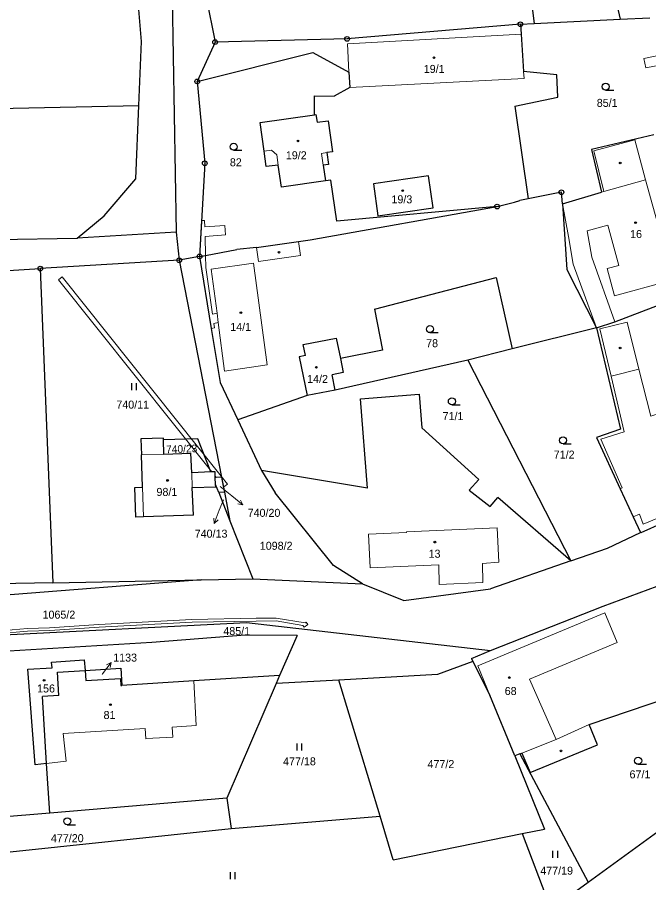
# Model space of a CAD drawing. Extents: x -618848 to -615803, y -1044450 to -1042254.
# Drawn here: x -617220.1 to -617086, y -1043145.8 to -1042962.2 of the extents above; entities that cross this region are included whole.
import ezdxf
from ezdxf.enums import TextEntityAlignment as Align

# ---------------------------------------------------------------- set-up
doc = ezdxf.new("R2010")
doc.units = 0
doc.header["$LTSCALE"] = 0.68
for name, color, linetype, lineweight in [('1', 7, 'Continuous', 25), ('13', 7, 'Continuous', 13), ('3', 7, 'Continuous', 25), ('4', 7, 'Continuous', 13), ('5', 7, 'Continuous', 25), ('7', 7, 'Continuous', 13), ('8', 7, 'Continuous', 25)]:
    doc.layers.add(name, color=color, linetype=linetype, lineweight=lineweight)
doc.layers.add('2', color=7, linetype='Continuous')

msp = doc.modelspace()

# ---------------------------------------------------------------- linework, layer by layer
at = {"layer": '1'}
for p, q in [((-617193.71, -1042967.27), (-617197.3, -1042927.05)), ((-617100.05, -1042927.36), (-617092.07, -1042962.57)), ((-617184.01, -1042938.26), (-617178.1, -1042967.42)), ((-617112.21, -1042948.74), (-617110.36, -1042963.49)), ((-617187.31, -1042952.61), (-617186.39, -1043007.73)), ((-617110.36, -1042963.49), (-617092.07, -1042962.57)), ((-617092.07, -1042962.57), (-617085.77, -1042962.25)), ((-617113.27, -1042963.63), (-617150.06, -1042966.74)), ((-617113.27, -1042963.63), (-617110.36, -1042963.49)), ((-617113.27, -1042963.63), (-617113.12, -1042965.75)), ((-617150.06, -1042966.74), (-617178.1, -1042967.42)), ((-617113.12, -1042965.75), (-617112.59, -1042973.67)), ((-617194.3, -1042980.89), (-617193.71, -1042967.27)), ((-617178.1, -1042967.42), (-617181.92, -1042975.77)), ((-617181.92, -1042975.77), (-617157.33, -1042969.6)), ((-617157.33, -1042969.6), (-617149.67, -1042973.83)), ((-617149.67, -1042973.83), (-617149.49, -1042977.08)), ((-617105.49, -1042974.33), (-617112.59, -1042973.67)), ((-617181.92, -1042975.77), (-617180.3, -1042993.13)), ((-617105.31, -1042979.08), (-617105.49, -1042974.33)), ((-617149.49, -1042977.08), (-617152.82, -1042978.88)), ((-617157.03, -1042982.83), (-617157, -1042978.84)), ((-617157, -1042978.84), (-617152.82, -1042978.88)), ((-617114.47, -1042980.98), (-617105.31, -1042979.08)), ((-617297.31, -1042982.96), (-617194.3, -1042980.89)), ((-617194.97, -1042996.47), (-617194.3, -1042980.89)), ((-617114.47, -1042980.98), (-617111.58, -1043000.68)), ((-617168.57, -1042984.48), (-617157.03, -1042982.83)), ((-617157.03, -1042982.83), (-617156.72, -1042982.79)), ((-617156.72, -1042982.79), (-617156.46, -1042984.4)), ((-617167.71, -1042990.57), (-617168.57, -1042984.48)), ((-617156.46, -1042984.4), (-617154.12, -1042984.1)), ((-617154.12, -1042984.1), (-617153.15, -1042990.7)), ((-617084.93, -1042987.12), (-617098.16, -1042990.2)), ((-617167.25, -1042993.84), (-617167.71, -1042990.57)), ((-617153.15, -1042990.7), (-617154.35, -1042990.88)), ((-617098.16, -1042990.2), (-617096.05, -1042999.28)), ((-617154.35, -1042990.88), (-617154.01, -1042993.41)), ((-617180.3, -1042993.13), (-617181.41, -1043012.92)), ((-617164.7, -1042993.52), (-617167.25, -1042993.84)), ((-617164.01, -1042998.19), (-617164.7, -1042993.52)), ((-617132.79, -1042995.82), (-617144.49, -1042997.49)), ((-617131.82, -1043002.62), (-617132.79, -1042995.82)), ((-617201.71, -1043004.27), (-617194.97, -1042996.47)), ((-617154.67, -1042996.86), (-617164.01, -1042998.19)), ((-617153.52, -1042996.7), (-617154.67, -1042996.86)), ((-617152.28, -1043005.45), (-617153.52, -1042996.7)), ((-617144.49, -1042997.49), (-617143.52, -1043004.27)), ((-617104.56, -1042999.27), (-617111.58, -1043000.68)), ((-617104.29, -1043001.73), (-617104.56, -1042999.27)), ((-617104.29, -1043001.73), (-617096.05, -1042999.28)), ((-617118.2, -1043002.32), (-617114.52, -1043001.39)), ((-617114.52, -1043001.39), (-617113.36, -1043001.03)), ((-617111.58, -1043000.68), (-617113.36, -1043001.03)), ((-617104.29, -1043001.73), (-617103.38, -1043015.66)), ((-617157.89, -1043009.39), (-617118.2, -1043002.32)), ((-617118.2, -1043002.32), (-617152.28, -1043005.45)), ((-617143.52, -1043004.27), (-617131.82, -1043002.62)), ((-617207.42, -1043009.06), (-617201.71, -1043004.27)), ((-617401.52, -1043012.05), (-617207.42, -1043009.06)), ((-617186.39, -1043007.73), (-617207.42, -1043009.06)), ((-617186.39, -1043007.73), (-617185.73, -1043013.71)), ((-617169.31, -1043011), (-617173.52, -1043011.44)), ((-617169.31, -1043011), (-617160.4, -1043009.74)), ((-617160.4, -1043009.74), (-617157.89, -1043009.39)), ((-617181.41, -1043012.92), (-617180.12, -1043012.68)), ((-617180.12, -1043012.68), (-617173.52, -1043011.44)), ((-617181.41, -1043012.92), (-617185.73, -1043013.71)), ((-617185.73, -1043013.71), (-617176.76, -1043059.73)), ((-617181.41, -1043012.92), (-617178.93, -1043028.19)), ((-617249.66, -1043017.56), (-617215.25, -1043015.49)), ((-617103.38, -1043015.66), (-617097.11, -1043028.04)), ((-617144.24, -1043024.1), (-617118.4, -1043017.39)), ((-617118.4, -1043017.39), (-617114.98, -1043032.53)), ((-617093.17, -1043026.77), (-617075.96, -1043020.18)), ((-617144.24, -1043024.1), (-617142.55, -1043032.8)), ((-617097.11, -1043028.04), (-617093.17, -1043026.77)), ((-617178.93, -1043028.19), (-617177.06, -1043039.66)), ((-617097.11, -1043028.04), (-617114.98, -1043032.53)), ((-617097.11, -1043028.04), (-617091.99, -1043049.58)), ((-617159.37, -1043031.63), (-617152.43, -1043030.25)), ((-617152.43, -1043030.25), (-617151.51, -1043034.6)), ((-617158.89, -1043033.95), (-617159.37, -1043031.63)), ((-617142.55, -1043032.8), (-617151.51, -1043034.6)), ((-617114.98, -1043032.53), (-617124.46, -1043034.92)), ((-617158.89, -1043033.95), (-617160.25, -1043034.23)), ((-617160.25, -1043034.23), (-617158.58, -1043042.42)), ((-617151.51, -1043034.6), (-617150.89, -1043037.54)), ((-617124.46, -1043034.92), (-617152.63, -1043041.27)), ((-617124.46, -1043034.92), (-617102.55, -1043077.52)), ((-617150.89, -1043037.54), (-617153.28, -1043038.07)), ((-617152.63, -1043041.27), (-617153.28, -1043038.07)), ((-617177.06, -1043039.66), (-617173.31, -1043047.62)), ((-617152.63, -1043041.27), (-617158.58, -1043042.42)), ((-617147.24, -1043043.13), (-617134.77, -1043042.16)), ((-617134.77, -1043042.16), (-617134.21, -1043049.28)), ((-617158.58, -1043042.42), (-617173.31, -1043047.62)), ((-617145.76, -1043062.07), (-617147.24, -1043043.13)), ((-617173.31, -1043047.62), (-617168.25, -1043058.33)), ((-617134.21, -1043049.28), (-617122.11, -1043060.25)), ((-617091.99, -1043049.58), (-617097.1, -1043051.37)), ((-617097.1, -1043051.37), (-617092.08, -1043062.21)), ((-617189.08, -1043051.47), (-617193.87, -1043051.63)), ((-617193.87, -1043051.63), (-617193.76, -1043055)), ((-617189.07, -1043051.81), (-617189.08, -1043051.47)), ((-617188.97, -1043054.85), (-617189.07, -1043051.81)), ((-617193.52, -1043061.92), (-617193.76, -1043055)), ((-617188.97, -1043054.85), (-617183.25, -1043054.66)), ((-617183.08, -1043058.81), (-617183.25, -1043054.66)), ((-617179.05, -1043058.65), (-617183.08, -1043058.81)), ((-617178.81, -1043058.64), (-617179.05, -1043058.65)), ((-617178.12, -1043058.61), (-617178.81, -1043058.64)), ((-617178.08, -1043059.56), (-617178.12, -1043058.61)), ((-617168.25, -1043058.33), (-617165.38, -1043063.06)), ((-617145.76, -1043062.07), (-617168.25, -1043058.33)), ((-617178.07, -1043059.81), (-617178.08, -1043059.56)), ((-617176.76, -1043059.73), (-617178.07, -1043059.81)), ((-617178, -1043061.31), (-617178.07, -1043059.81)), ((-617176.76, -1043059.73), (-617176.14, -1043062.93)), ((-617124.14, -1043062.52), (-617122.11, -1043060.25)), ((-617195.17, -1043061.98), (-617193.52, -1043061.92)), ((-617194.97, -1043068.25), (-617195.17, -1043061.98)), ((-617182.95, -1043061.99), (-617177.98, -1043061.79)), ((-617182.72, -1043067.82), (-617182.95, -1043061.99)), ((-617177.98, -1043061.79), (-617178, -1043061.31)), ((-617177.33, -1043063.01), (-617178, -1043061.31)), ((-617092.08, -1043062.21), (-617089.3, -1043068.21)), ((-617176.14, -1043062.93), (-617177.33, -1043063.01)), ((-617177.33, -1043063.01), (-617174.95, -1043069.04)), ((-617176.14, -1043062.93), (-617174.95, -1043069.04)), ((-617152.98, -1043078.5), (-617165.38, -1043063.06)), ((-617124.14, -1043062.52), (-617119.67, -1043065.97)), ((-617119.67, -1043065.97), (-617118.03, -1043064.08)), ((-617102.55, -1043077.52), (-617118.03, -1043064.08)), ((-617174.95, -1043069.04), (-617170.11, -1043081.31)), ((-617089.3, -1043068.21), (-617087.76, -1043071.53)), ((-617082.94, -1043069.46), (-617087.7, -1043071.61)), ((-617094.76, -1043074.82), (-617087.76, -1043071.53)), ((-617087.76, -1043071.53), (-617087.74, -1043071.52)), ((-617087.74, -1043071.52), (-617087.7, -1043071.61)), ((-617102.55, -1043077.52), (-617094.76, -1043074.82)), ((-617146.79, -1043082.4), (-617152.98, -1043078.5)), ((-617102.55, -1043077.52), (-617119.62, -1043083.47)), ((-617181.1, -1043081.54), (-617247.09, -1043086.7)), ((-617212.61, -1043082.17), (-617225.25, -1043082.43)), ((-617212.61, -1043082.17), (-617181.1, -1043081.54)), ((-617181.1, -1043081.54), (-617170.11, -1043081.31)), ((-617170.11, -1043081.31), (-617146.79, -1043082.4)), ((-617146.79, -1043082.4), (-617137.99, -1043085.93)), ((-617095.65, -1043087.16), (-617082.29, -1043082.18)), ((-617137.99, -1043085.93), (-617119.62, -1043083.47)), ((-617119.64, -1043096.59), (-617095.65, -1043087.16)), ((-617229.57, -1043093.53), (-617171.46, -1043090.64)), ((-617171.46, -1043090.64), (-617119.64, -1043096.59)), ((-617171.73, -1043093.29), (-617191.52, -1043094.88)), ((-617160.71, -1043093.37), (-617171.73, -1043093.29)), ((-617160.71, -1043093.37), (-617164.41, -1043101.89)), ((-617191.52, -1043094.88), (-617229.36, -1043097.11)), ((-617123.67, -1043098.29), (-617119.64, -1043096.59)), ((-617212.83, -1043099), (-617205.91, -1043098.51)), ((-617212.75, -1043100.24), (-617212.83, -1043099)), ((-617123.35, -1043098.92), (-617130.85, -1043101.66)), ((-617123.67, -1043098.29), (-617123.35, -1043098.92)), ((-617123.35, -1043098.92), (-617119.73, -1043106.05)), ((-617217.9, -1043100.49), (-617212.75, -1043100.24)), ((-617216.31, -1043120.81), (-617217.9, -1043100.49)), ((-617211.6, -1043101.17), (-617205.74, -1043100.81)), ((-617205.74, -1043100.81), (-617205.59, -1043102.9)), ((-617198.15, -1043100.34), (-617197.92, -1043103.97)), ((-617211.3, -1043106.08), (-617211.6, -1043101.17)), ((-617205.59, -1043102.9), (-617198.22, -1043102.48)), ((-617198.22, -1043102.48), (-617198.13, -1043103.98)), ((-617164.41, -1043101.89), (-617182.62, -1043103.02)), ((-617164.41, -1043101.89), (-617165.13, -1043103.56)), ((-617151.81, -1043102.82), (-617165.13, -1043103.56)), ((-617130.85, -1043101.66), (-617151.81, -1043102.82)), ((-617143.08, -1043131.71), (-617151.81, -1043102.82)), ((-617198.13, -1043103.98), (-617197.92, -1043103.97)), ((-617182.62, -1043103.02), (-617197.92, -1043103.97)), ((-617165.13, -1043103.56), (-617175.62, -1043127.91)), ((-617098.63, -1043112.3), (-617072.61, -1043103.35)), ((-617211.3, -1043106.08), (-617214.79, -1043106.29)), ((-617213.9, -1043120.54), (-617214.79, -1043106.29)), ((-617114.47, -1043118.93), (-617119.73, -1043106.05)), ((-617096.86, -1043116.6), (-617098.63, -1043112.3)), ((-617111.2, -1043122.43), (-617096.86, -1043116.6)), ((-617113.35, -1043118.49), (-617114.47, -1043118.93)), ((-617114.47, -1043118.93), (-617108.12, -1043134.46)), ((-617113.35, -1043118.49), (-617112.94, -1043118.33)), ((-617113.35, -1043118.49), (-617098.9, -1043145.74)), ((-617112.94, -1043118.33), (-617111.2, -1043122.43)), ((-617213.9, -1043120.54), (-617216.31, -1043120.81)), ((-617213.25, -1043131.07), (-617213.9, -1043120.54)), ((-617098.9, -1043145.74), (-617065.02, -1043121.04)), ((-617175.62, -1043127.91), (-617213.25, -1043131.07)), ((-617175.62, -1043127.91), (-617174.7, -1043134.36)), ((-617213.25, -1043131.07), (-617238.55, -1043133.2)), ((-617174.7, -1043134.36), (-617143.08, -1043131.71)), ((-617140.28, -1043141), (-617143.08, -1043131.71)), ((-617235.37, -1043140.76), (-617174.7, -1043134.36)), ((-617140.28, -1043141), (-617112.86, -1043135.42)), ((-617112.86, -1043135.42), (-617108.12, -1043134.46)), ((-617112.86, -1043135.42), (-617106.75, -1043151.46)), ((-617102.29, -1043148.21), (-617098.9, -1043145.74))]:
    msp.add_line(p, q, dxfattribs=at)
for points in [[(-617154.01, -1042993.41), (-617155.16, -1042993.55), (-617154.67, -1042996.86)], [(-617185.73, -1043013.71), (-617215.25, -1043015.49), (-617212.61, -1043082.17)], [(-617179.05, -1043058.65), (-617181.8, -1043051.66), (-617189.07, -1043051.81)], [(-617182.72, -1043067.82), (-617193.3, -1043068.19), (-617194.97, -1043068.25)], [(-617205.91, -1043098.51), (-617205.74, -1043100.81), (-617198.15, -1043100.34)]]:
    msp.add_lwpolyline(points, dxfattribs=at)
at = {"layer": '13'}
for points in [[(-617086.62, -1042972.85), (-617081.44, -1042971.85), (-617081.56, -1042969.73), (-617087.02, -1042970.89)], [(-617180.12, -1043012.68), (-617180.24, -1043008.65), (-617175.91, -1043008.35), (-617176.05, -1043006.36), (-617180.31, -1043006.65), (-617180.37, -1043005.25), (-617180.98, -1043005.27), (-617181.41, -1043012.92)], [(-617178.25, -1043028.07), (-617178.36, -1043027.16), (-617177.43, -1043026.95), (-617177.69, -1043024.95), (-617178.63, -1043025.16), (-617180.05, -1043015.26), (-617180.12, -1043012.68), (-617181.41, -1043012.92), (-617178.93, -1043028.19)], [(-617211.38, -1043017.85), (-617178.81, -1043058.64), (-617178.12, -1043058.61), (-617178.08, -1043059.56), (-617177.89, -1043059.8), (-617176.76, -1043059.73), (-617176.79, -1043059.58), (-617210.59, -1043017.23)], [(-617176.26, -1043061.84), (-617175.48, -1043061.22), (-617176.79, -1043059.58), (-617176.76, -1043059.73), (-617176.38, -1043061.69)]]:
    msp.add_lwpolyline(points, close=True, dxfattribs=at)
msp.add_lwpolyline([(-617224.49, -1043093.03), (-617217.94, -1043092.48), (-617213.24, -1043092.33), (-617202.76, -1043091.63), (-617183, -1043090.55), (-617169.41, -1043090.31), (-617165.15, -1043090.27), (-617159.48, -1043091.26), (-617159.17, -1043091.64), (-617158.41, -1043091.01), (-617158.79, -1043090.55), (-617158.96, -1043090.69), (-617165.11, -1043089.67), (-617169.41, -1043089.71), (-617183.02, -1043089.95), (-617202.8, -1043091.03), (-617213.26, -1043091.73), (-617217.98, -1043091.88), (-617224.53, -1043092.43)], dxfattribs=at)
at = {"layer": '3'}
for p, q in [((-617095.153, -1042977.62), (-617093.403, -1042977.62)), ((-617174.173, -1042990.37), (-617172.423, -1042990.37)), ((-617132.473, -1043029.08), (-617130.723, -1043029.08)), ((-617195.821, -1043041.33), (-617195.821, -1043039.83)), ((-617194.82, -1043041.33), (-617194.82, -1043039.83)), ((-617127.813, -1043044.42), (-617126.063, -1043044.42)), ((-617104.213, -1043052.69), (-617102.463, -1043052.69)), ((-617160.701, -1043117.81), (-617160.701, -1043116.31)), ((-617159.7, -1043117.81), (-617159.7, -1043116.31)), ((-617088.253, -1043120.71), (-617086.503, -1043120.71)), ((-617209.503, -1043133.56), (-617207.753, -1043133.56)), ((-617106.341, -1043140.55), (-617106.341, -1043139.05)), ((-617105.34, -1043140.55), (-617105.34, -1043139.05)), ((-617174.841, -1043145.1), (-617174.841, -1043143.6)), ((-617173.84, -1043145.1), (-617173.84, -1043143.6))]:
    msp.add_line(p, q, dxfattribs=at)
for centre in [(-617095.1529, -1042976.8698), (-617174.1729, -1042989.6198), (-617132.4729, -1043028.3298), (-617127.8129, -1043043.6698), (-617104.2129, -1043051.9398), (-617088.2529, -1043119.9598), (-617209.5029, -1043132.8098)]:
    msp.add_circle(centre, 0.75, dxfattribs=at)
at = {"layer": '4'}
for p, q in [((-617113.12, -1042965.75), (-617150.01, -1042967.79)), ((-617150.01, -1042967.79), (-617149.67, -1042973.83)), ((-617112.59, -1042973.67), (-617112.49, -1042975.17)), ((-617149.49, -1042977.08), (-617112.49, -1042975.17)), ((-617097.64, -1042990.49), (-617088.98, -1042988.16)), ((-617167.71, -1042990.57), (-617166.15, -1042990.36)), ((-617166.15, -1042990.36), (-617165.01, -1042991.34)), ((-617095.53, -1042999.13), (-617097.64, -1042990.49)), ((-617165.01, -1042991.34), (-617164.7, -1042993.52)), ((-617155.52, -1042991.05), (-617154.35, -1042990.88)), ((-617155.16, -1042993.55), (-617155.52, -1042991.05)), ((-617083.57, -1043007.84), (-617086.66, -1042996.62)), ((-617096.05, -1042999.28), (-617095.53, -1042999.13)), ((-617104.29, -1043001.73), (-617103.08, -1043008.66)), ((-617094.71, -1043006.3), (-617099.05, -1043007.49)), ((-617092.37, -1043014.81), (-617094.71, -1043006.3)), ((-617103.08, -1043008.66), (-617102.06, -1043014.57)), ((-617099.05, -1043007.49), (-617098.08, -1043013.1)), ((-617168.89, -1043013.97), (-617169.31, -1043011)), ((-617178.92, -1043015.62), (-617169.92, -1043014.32)), ((-617167.04, -1043035.94), (-617169.92, -1043014.32)), ((-617102.06, -1043014.57), (-617097.11, -1043028.04)), ((-617098.08, -1043013.1), (-617093.17, -1043026.77)), ((-617178.92, -1043015.62), (-617177.69, -1043024.95)), ((-617094.86, -1043015.5), (-617092.37, -1043014.81)), ((-617093.27, -1043021.28), (-617094.86, -1043015.5)), ((-617080.82, -1043017.86), (-617093.27, -1043021.28)), ((-617177.69, -1043024.95), (-617177.43, -1043026.95)), ((-617177.43, -1043026.95), (-617176.08, -1043037.23)), ((-617090.61, -1043026.84), (-617096.37, -1043028.3)), ((-617088.09, -1043036.87), (-617090.61, -1043026.84)), ((-617094, -1043038.34), (-617096.37, -1043028.3)), ((-617167.04, -1043035.94), (-617176.08, -1043037.23)), ((-617094, -1043038.34), (-617088.09, -1043036.87)), ((-617091.22, -1043050.15), (-617094, -1043038.34)), ((-617096.16, -1043051.73), (-617091.22, -1043050.15)), ((-617193.76, -1043055), (-617188.97, -1043054.85)), ((-617183.08, -1043058.81), (-617182.95, -1043061.99)), ((-617193.52, -1043061.92), (-617193.3, -1043068.19)), ((-617087.98, -1043067.64), (-617089.3, -1043068.21)), ((-617087.98, -1043067.64), (-617087.16, -1043069.76)), ((-617087.16, -1043069.76), (-617081.87, -1043067.5)), ((-617137.49, -1043071.49), (-617145.54, -1043071.86)), ((-617118.19, -1043070.5), (-617137.49, -1043071.38)), ((-617137.49, -1043071.38), (-617137.49, -1043071.49)), ((-617118.19, -1043070.5), (-617117.83, -1043077.79)), ((-617145.15, -1043079.03), (-617145.54, -1043071.86)), ((-617130.62, -1043078.36), (-617145.15, -1043079.03)), ((-617130.49, -1043082.53), (-617130.62, -1043078.36)), ((-617117.83, -1043077.79), (-617121.28, -1043078.07)), ((-617121.28, -1043078.07), (-617121.22, -1043082.11)), ((-617121.22, -1043082.11), (-617130.49, -1043082.53)), ((-617122.27, -1043099.84), (-617095.33, -1043088.56)), ((-617095.33, -1043088.56), (-617092.72, -1043094.84)), ((-617092.72, -1043094.84), (-617111.34, -1043102.64)), ((-617119.73, -1043106.05), (-617122.27, -1043099.84)), ((-617111.34, -1043102.64), (-617105.64, -1043115.43)), ((-617182.16, -1043112.48), (-617182.62, -1043103.02)), ((-617210.38, -1043114.19), (-617192.98, -1043113.13)), ((-617192.98, -1043113.13), (-617192.84, -1043115.29)), ((-617182.16, -1043112.48), (-617187.25, -1043112.8)), ((-617105.64, -1043115.43), (-617098.63, -1043112.3)), ((-617209.78, -1043120.08), (-617210.38, -1043114.19)), ((-617192.84, -1043115.29), (-617191.32, -1043115.19)), ((-617112.94, -1043118.33), (-617105.64, -1043115.43)), ((-617213.9, -1043120.54), (-617209.78, -1043120.08))]:
    msp.add_line(p, q, dxfattribs=at)
for points in [[(-617095.53, -1042999.13), (-617086.66, -1042996.62), (-617088.98, -1042988.16)], [(-617168.89, -1043013.97), (-617159.98, -1043012.71), (-617160.4, -1043009.74)], [(-617068.88, -1043039.34), (-617075.83, -1043041.71), (-617074.85, -1043044.86), (-617081.33, -1043046.98), (-617081.8, -1043045.64), (-617085.58, -1043046.85), (-617088.09, -1043036.87)], [(-617092.08, -1043062.21), (-617091.62, -1043062.02), (-617096.16, -1043051.73)], [(-617191.32, -1043115.19), (-617187.12, -1043114.93), (-617187.25, -1043112.8)]]:
    msp.add_lwpolyline(points, dxfattribs=at)
at = {"layer": '5'}
for centre in [(-617131.6168, -1042970.7292), (-617160.5168, -1042988.3992), (-617092.0568, -1042993.0592), (-617138.2568, -1042998.9392), (-617088.8068, -1043005.7292), (-617164.5268, -1043012.0092), (-617172.6368, -1043024.8592), (-617092.0868, -1043032.3392), (-617156.6068, -1043036.4492), (-617188.2168, -1043060.4692), (-617131.4268, -1043073.5592), (-617214.4268, -1043102.8892), (-617115.6168, -1043102.2992), (-617200.3468, -1043108.0592), (-617104.6268, -1043117.8692)]:
    msp.add_circle(centre, 0.175, dxfattribs=at)
at = {"layer": '7'}
for p, q in [((-617172.218, -1043065.639), (-617172.681, -1043064.619)), ((-617178.305, -1043069.572), (-617177.479, -1043068.816)), ((-617200.194, -1043099.093), (-617201.197, -1043099.592))]:
    msp.add_line(p, q, dxfattribs=at)
for points in [[(-617177.03, -1043061.77), (-617174.55, -1043063.75), (-617172.218, -1043065.639), (-617173.311, -1043065.397)], [(-617176.36, -1043064.55), (-617177.23, -1043066.77), (-617178.305, -1043069.572), (-617178.414, -1043068.457)], [(-617202.13, -1043101.65), (-617202, -1043101.49), (-617200.194, -1043099.093), (-617200.397, -1043100.194)]]:
    msp.add_lwpolyline(points, dxfattribs=at)
at = {"layer": '8'}
for centre, radius in [((-617113.27, -1042963.6299), 0.5), ((-617113.27, -1042963.6299), 0.0303), ((-617178.1, -1042967.4199), 0.5), ((-617150.06, -1042966.7399), 0.5), ((-617150.06, -1042966.7399), 0.0303), ((-617178.1, -1042967.4199), 0.0303), ((-617181.92, -1042975.7699), 0.5), ((-617181.92, -1042975.7699), 0.0303), ((-617180.3, -1042993.1299), 0.5), ((-617180.3, -1042993.1299), 0.0303), ((-617104.56, -1042999.2699), 0.5), ((-617104.56, -1042999.2699), 0.0303), ((-617118.2, -1043002.3199), 0.5), ((-617118.2, -1043002.3199), 0.0303), ((-617181.41, -1043012.9199), 0.5), ((-617185.73, -1043013.7099), 0.5), ((-617185.73, -1043013.7099), 0.0303), ((-617181.41, -1043012.9199), 0.0303), ((-617215.25, -1043015.4899), 0.5), ((-617215.25, -1043015.4899), 0.0303)]:
    msp.add_circle(centre, radius, dxfattribs=at)

# ---------------------------------------------------------------- texts
at = {"layer": '2'}
for s, p in [('19/1', (-617131.579, -1042973.955)), ('85/1', (-617094.829, -1042981.165)), ('19/2', (-617160.869, -1042992.285)), ('82', (-617173.709, -1042993.775)), ('19/3', (-617138.439, -1043001.635)), ('16', (-617088.699, -1043009.005)), ('14/1', (-617172.679, -1043028.725)), ('78', (-617132.019, -1043032.175)), ('14/2', (-617156.349, -1043039.765)), ('740/11', (-617195.61, -1043045.215)), ('71/1', (-617127.579, -1043047.655)), ('71/2', (-617103.969, -1043055.825)), ('98/1', (-617188.349, -1043063.745)), ('1098/2', (-617165.14, -1043075.175)), ('13', (-617131.499, -1043076.865)), ('1065/2', (-617211.29, -1043089.795)), ('485/1', (-617173.52, -1043093.285)), ('68', (-617115.329, -1043106.005)), ('81', (-617200.539, -1043111.105)), ('477/18', (-617160.19, -1043120.935)), ('477/2', (-617130.15, -1043121.515)), ('67/1', (-617087.869, -1043123.695)), ('477/20', (-617209.51, -1043137.245)), ('477/19', (-617105.56, -1043144.145))]:
    msp.add_text(s, height=1.7, dxfattribs=at).set_placement(p, align=Align.CENTER)
msp.add_text('740/23', height=1.619, rotation=2, dxfattribs=at).set_placement((-617185.1818, -1043054.5733), align=Align.CENTER)
for s, p in [('740/20', (-617171.2, -1043068.185)), ('1133', (-617199.75, -1043098.915)), ('156', (-617215.92, -1043105.465))]:
    msp.add_text(s, height=1.7, dxfattribs=at).set_placement(p)
msp.add_text('740/13', height=1.7, dxfattribs=at).set_placement((-617175.489, -1043072.605), align=Align.RIGHT)

doc.saveas('drawing.dxf')
